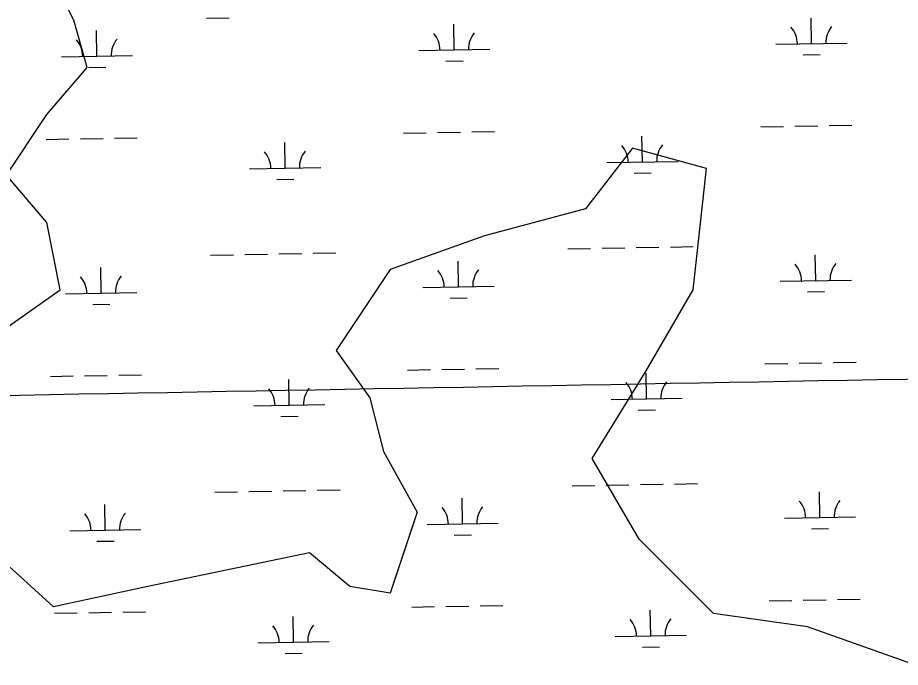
# Model space of a CAD drawing. Extents: x 3903937 to 3942190, y 260677 to 286651.
# Drawn here: x 3925580 to 3926819, y 271999 to 272911 of the extents above; entities that cross this region are included whole.
import ezdxf

# ---------------------------------------------------------------- set-up
doc = ezdxf.new("R2010")
doc.units = 0
for name, color, linetype in [('V-GRID-MAJR', 7, 'Continuous'), ('V-SITE-VEGE', 7, 'Continuous'), ('V-WETL-SWMP', 7, 'Continuous')]:
    doc.layers.add(name, color=color, linetype=linetype)

msp = doc.modelspace()

# ---------------------------------------------------------------- linework, layer by layer
at = {"layer": 'V-GRID-MAJR'}
msp.add_spline([(3908100.257, 272076.177), (3913415.549, 272167.798), (3918730.829, 272260.192), (3924046.094, 272353.359), (3929361.347, 272447.3), (3934676.585, 272542.013), (3939991.81, 272637.5), (3939991.811, 272637.5)], degree=3, dxfattribs=at)
at = {"layer": 'V-SITE-VEGE'}
for points in [[(3925544.9390000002, 272462.556), (3925639.514, 272528.788), (3925620.598, 272623.412), (3925563.8540000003, 272689.64), (3925620.598, 272774.8), (3925677.342, 272841.034), (3925658.427, 272907.26900000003), (3925620.598, 272982.965), (3925696.258, 273039.733), (3925819.201, 273058.659), (3925979.973, 273077.585), (3926102.919, 273077.585), (3926216.407, 273115.43200000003), (3926310.977, 273181.666), (3926367.721, 273228.975), (3926377.179, 273285.74700000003), (3926396.092, 273323.599), (3926452.838, 273370.905), (3926641.981, 273465.525), (3926783.842, 273437.14), (3926812.213, 273418.216), (3926850.041, 273370.905)], [(3926850.041, 271998.917), (3926689.267, 272055.69), (3926556.866, 272074.613), (3926452.838, 272178.697), (3926386.636, 272292.238), (3926462.294, 272415.245), (3926528.495, 272528.788), (3926547.4110000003, 272699.104), (3926443.38, 272727.491), (3926377.179, 272642.333), (3926235.3200000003, 272604.484), (3926102.919, 272557.176), (3926027.2600000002, 272443.63), (3926074.548, 272377.398), (3926093.461, 272301.702), (3926140.747, 272216.544), (3926102.919, 272102.999), (3926046.1750000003, 272112.461), (3925989.429, 272159.771), (3925762.457, 272112.461), (3925630.056, 272084.07300000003), (3925535.484, 272169.233)]]:
    msp.add_lwpolyline(points, dxfattribs=at)
at = {"layer": 'V-WETL-SWMP'}
for p, q in [((3925844.8393749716, 272910.13676864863), (3925876.8344188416, 272910.69993681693)), ((3926694.8248557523, 272874.348125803), (3926694.1912922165, 272910.3425497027)), ((3925691.1643258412, 272856.68196274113), (3925690.530762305, 272892.6763866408)), ((3926192.9945907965, 272865.5150442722), (3926192.361027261, 272901.50946817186)), ((3926644.8325997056, 272873.46817554), (3926744.8171117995, 272875.2280760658)), ((3925641.172069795, 272855.8020124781), (3925741.156581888, 272857.5619130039)), ((3926143.0023347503, 272864.63509400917), (3926242.9868468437, 272866.39499453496)), ((3926683.0982842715, 272858.70832787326), (3926707.0945671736, 272859.1307039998)), ((3926181.268019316, 272849.87524634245), (3926205.264302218, 272850.29762246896)), ((3925679.4377543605, 272841.0421648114), (3925703.434037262, 272841.4645409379)), ((3926623.459711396, 272757.64209748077), (3926655.454755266, 272758.20526564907)), ((3926671.4522772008, 272758.48684973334), (3926703.447321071, 272759.0500179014)), ((3926719.4448430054, 272759.33160198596), (3926751.4398868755, 272759.89477015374)), ((3926121.629446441, 272748.80901594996), (3926153.624490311, 272749.37218411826)), ((3926169.6220122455, 272749.6537682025), (3926201.617056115, 272750.2169363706)), ((3926217.6145780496, 272750.49852045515), (3926249.6096219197, 272751.061688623)), ((3926457.238707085, 272708.27912888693), (3926456.605143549, 272744.27355278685)), ((3925619.799181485, 272739.9759344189), (3925651.794225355, 272740.5391025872)), ((3925667.7917472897, 272740.8206866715), (3925699.78679116, 272741.38385483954)), ((3925715.7843130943, 272741.6654389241), (3925747.7793569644, 272742.22860709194)), ((3925955.40844213, 272699.4460473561), (3925954.7748785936, 272735.44047125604)), ((3926407.246451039, 272707.3991786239), (3926507.230963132, 272709.1590791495)), ((3925905.4161860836, 272698.5660970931), (3926005.4006981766, 272700.32599761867)), ((3925943.6818706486, 272683.8062494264), (3925967.6781535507, 272684.2286255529)), ((3926445.512135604, 272692.6393309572), (3926469.508418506, 272693.0617070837)), ((3926352.524382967, 272586.3463787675), (3926384.5194268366, 272586.9095469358)), ((3926400.5169487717, 272587.1911310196), (3926432.5119926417, 272587.75429918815)), ((3926448.509514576, 272588.0358832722), (3926480.504558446, 272588.5990514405)), ((3926496.5020803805, 272588.8806355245), (3926528.4971242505, 272589.4438036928)), ((3925850.6941180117, 272577.5132972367), (3925882.689161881, 272578.076465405)), ((3925898.686683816, 272578.3580494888), (3925930.681727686, 272578.92121765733)), ((3925946.6792496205, 272579.20280174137), (3925978.6742934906, 272579.76596990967)), ((3925994.671815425, 272580.0475539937), (3926026.6668592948, 272580.610722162)), ((3926700.679598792, 272541.72465439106), (3926700.046035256, 272577.7190782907)), ((3925697.019068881, 272524.0584913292), (3925696.3855053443, 272560.0529152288)), ((3926198.8493338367, 272532.89157286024), (3926198.2157703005, 272568.88599675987)), ((3926148.8570777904, 272532.01162259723), (3926248.8415898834, 272533.771523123)), ((3926650.6873427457, 272540.84470412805), (3926750.6718548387, 272542.60460465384)), ((3925647.026812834, 272523.1785410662), (3925747.011324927, 272524.938441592)), ((3926688.9530273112, 272526.08485646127), (3926712.9493102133, 272526.50723258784)), ((3925685.2924973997, 272508.4186933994), (3925709.2887803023, 272508.841069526)), ((3926187.122762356, 272517.2517749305), (3926211.1190452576, 272517.674151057)), ((3926629.3144544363, 272425.01862606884), (3926661.3094983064, 272425.58179423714)), ((3926677.307020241, 272425.8633783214), (3926709.302064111, 272426.42654648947)), ((3926725.2995860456, 272426.70813057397), (3926757.294629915, 272427.2712987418)), ((3925721.6390561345, 272409.0419675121), (3925753.634100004, 272409.60513567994)), ((3926127.484189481, 272416.185544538), (3926159.4792333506, 272416.7487127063)), ((3926175.476755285, 272417.0302967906), (3926207.471799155, 272417.59346495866)), ((3926223.46932109, 272417.87504904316), (3926255.46436496, 272418.438217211)), ((3926463.093450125, 272375.655657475), (3926462.4598865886, 272411.6500813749)), ((3925625.653924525, 272407.352463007), (3925657.648968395, 272407.9156311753)), ((3925673.64649033, 272408.19721525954), (3925705.6415341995, 272408.7603834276)), ((3925961.263185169, 272366.8225759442), (3925960.6296216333, 272402.8169998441)), ((3926413.1011940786, 272374.775707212), (3926513.0857061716, 272376.53560773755)), ((3925911.270929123, 272365.9426256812), (3926011.2554412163, 272367.70252620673)), ((3926451.366878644, 272360.0158595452), (3926475.3631615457, 272360.4382356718)), ((3925949.5366136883, 272351.18277801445), (3925973.5328965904, 272351.60515414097)), ((3926000.526558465, 272247.42408258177), (3926032.521602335, 272247.98725075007)), ((3926358.3791260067, 272253.7229073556), (3926390.3741698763, 272254.2860755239)), ((3926406.371691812, 272254.5676596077), (3926438.366735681, 272255.1308277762)), ((3926454.364257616, 272255.41241186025), (3926486.359301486, 272255.97558002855)), ((3926502.3568234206, 272256.2571641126), (3926534.3518672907, 272256.8203322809)), ((3925856.548861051, 272244.88982582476), (3925888.5439049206, 272245.45299399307)), ((3925904.541426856, 272245.73457807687), (3925936.5364707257, 272246.2977462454)), ((3925952.5339926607, 272246.57933032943), (3925984.5290365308, 272247.14249849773)), ((3926204.704076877, 272200.2681014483), (3926204.07051334, 272236.26252534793)), ((3926706.534341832, 272209.1011829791), (3926705.9007782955, 272245.09560687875)), ((3925702.8738119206, 272191.43501991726), (3925702.2402483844, 272227.4294438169)), ((3926154.71182083, 272199.3881511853), (3926254.696332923, 272201.1480517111)), ((3926656.5420857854, 272208.2212327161), (3926756.5265978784, 272209.9811332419)), ((3925652.881555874, 272190.55506965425), (3925752.8660679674, 272192.31497018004)), ((3926694.807770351, 272193.46138504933), (3926718.804053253, 272193.88376117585)), ((3925691.1472404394, 272175.7952219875), (3925715.1435233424, 272176.21759811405)), ((3926192.9775053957, 272184.6283035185), (3926216.9737882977, 272185.0506796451)), ((3926635.1691974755, 272092.3951546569), (3926667.1642413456, 272092.9583228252)), ((3926683.1617632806, 272093.23990690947), (3926715.1568071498, 272093.80307507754)), ((3926731.154329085, 272094.08465916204), (3926763.149372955, 272094.64782732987)), ((3925631.5086675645, 272074.72899159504), (3925663.5037114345, 272075.29215976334)), ((3925679.501233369, 272075.5737438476), (3925711.4962772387, 272076.1369120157)), ((3925727.4937991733, 272076.4184961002), (3925759.4888430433, 272076.981664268)), ((3926133.33893252, 272083.5620731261), (3926165.33397639, 272084.1252412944)), ((3926181.331498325, 272084.40682537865), (3926213.3265421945, 272084.9699935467)), ((3926229.3240641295, 272085.2515776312), (3926261.3191079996, 272085.81474579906)), ((3926468.948193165, 272043.03218606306), (3926468.3146296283, 272079.0266099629)), ((3925967.1179282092, 272034.19910453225), (3925966.4843646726, 272070.1935284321)), ((3926418.9559371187, 272042.15223580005), (3926518.9404492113, 272043.9121363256)), ((3925917.125672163, 272033.31915426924), (3926017.1101842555, 272035.0790547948)), ((3926457.221621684, 272027.3923881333), (3926481.217904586, 272027.81476425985)), ((3925955.391356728, 272018.55930660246), (3925979.3876396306, 272018.98168272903))]:
    msp.add_line(p, q, dxfattribs=at)
for centre, radius, start, end in [((3926639.582119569, 272873.8506347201), 35.24628790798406, 0.23658073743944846, 41.78023907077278), ((3926750.050879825, 272875.79507616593), 35.246287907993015, 140.23657771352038, 181.7802360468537), ((3925746.390349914, 272858.12891310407), 35.246287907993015, 140.23657771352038, 181.7802360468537), ((3926137.751854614, 272865.0175531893), 35.24628790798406, 0.23658073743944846, 41.78023907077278), ((3926248.220614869, 272866.9619946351), 35.246287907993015, 140.23657771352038, 181.7802360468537), ((3925635.9215896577, 272856.18447165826), 35.24628790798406, 0.23658073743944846, 41.78023907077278), ((3926512.4647311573, 272709.7260792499), 35.246287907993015, 140.23657771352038, 181.7802360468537), ((3925900.1657059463, 272698.94855627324), 35.24628790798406, 0.23658073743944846, 41.78023907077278), ((3926010.634466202, 272700.89299771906), 35.246287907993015, 140.23657771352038, 181.7802360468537), ((3926401.9959709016, 272707.78163780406), 35.24628790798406, 0.23658073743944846, 41.78023907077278), ((3926645.436862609, 272541.2271633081), 35.24628790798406, 0.23658073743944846, 41.78023907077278), ((3926755.9056228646, 272543.171604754), 35.246287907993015, 140.23657771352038, 181.7802360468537), ((3925641.776332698, 272523.56100024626), 35.24628790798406, 0.23658073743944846, 41.78023907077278), ((3925752.2450929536, 272525.50544169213), 35.246287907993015, 140.23657771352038, 181.7802360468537), ((3926143.6065976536, 272532.3940817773), 35.24628790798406, 0.23658073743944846, 41.78023907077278), ((3926254.0753579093, 272534.3385232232), 35.246287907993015, 140.23657771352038, 181.7802360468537), ((3926407.8507139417, 272375.15816639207), 35.24628790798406, 0.23658073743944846, 41.78023907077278), ((3926518.3194741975, 272377.10260783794), 35.246287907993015, 140.23657771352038, 181.7802360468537), ((3925906.020448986, 272366.3250848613), 35.24628790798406, 0.23658073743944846, 41.78023907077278), ((3926016.489209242, 272368.2695263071), 35.246287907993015, 140.23657771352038, 181.7802360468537), ((3926149.4613406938, 272199.7706103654), 35.24628790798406, 0.23658073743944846, 41.78023907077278), ((3926259.9301009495, 272201.71505181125), 35.246287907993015, 140.23657771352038, 181.7802360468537), ((3926651.291605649, 272208.6036918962), 35.24628790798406, 0.23658073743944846, 41.78023907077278), ((3926761.760365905, 272210.54813334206), 35.246287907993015, 140.23657771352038, 181.7802360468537), ((3925647.631075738, 272190.9375288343), 35.24628790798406, 0.23658073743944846, 41.78023907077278), ((3925758.0998359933, 272192.8819702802), 35.246287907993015, 140.23657771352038, 181.7802360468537), ((3926413.7054569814, 272042.53469498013), 35.24628790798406, 0.23658073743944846, 41.78023907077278), ((3926524.174217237, 272044.479136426), 35.246287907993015, 140.23657771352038, 181.7802360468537), ((3925911.8751920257, 272033.7016134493), 35.24628790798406, 0.23658073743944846, 41.78023907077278), ((3926022.3439522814, 272035.6460548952), 35.246287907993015, 140.23657771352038, 181.7802360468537)]:
    msp.add_arc(centre, radius, start, end, dxfattribs=at)

doc.saveas('drawing.dxf')
